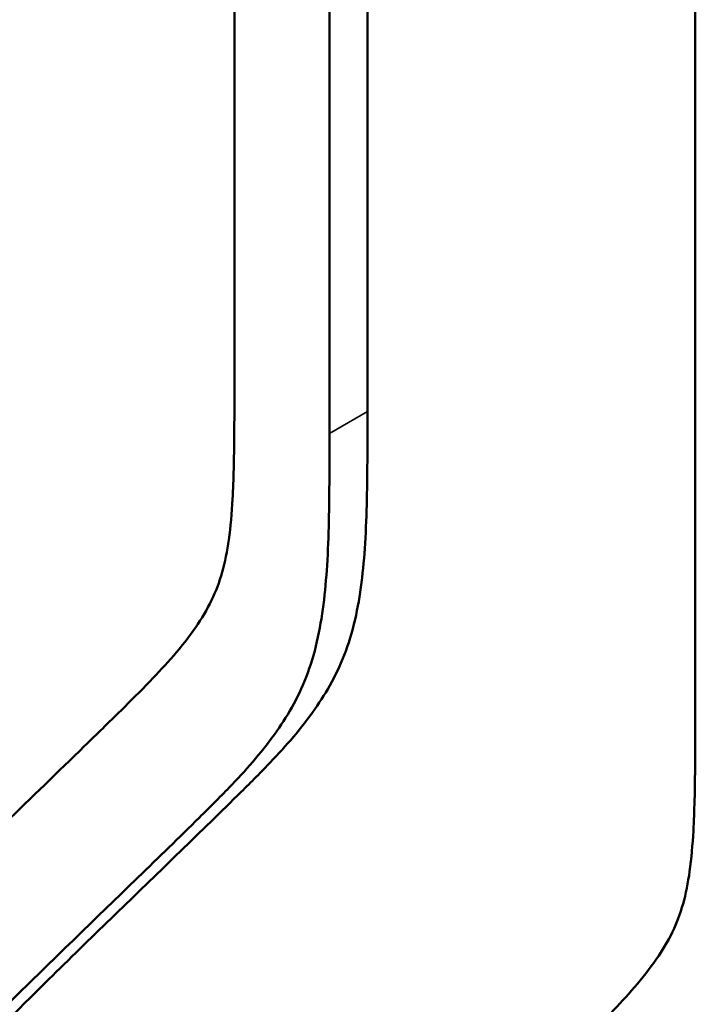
# Model space of a CAD drawing. Header units: millimetres. Extents: x 0 to 6049, y -120 to 1682.
# Tile 337 of 656: x 1942 to 1967, y 897 to 933. Entities that reach past the tile are written whole.
import ezdxf

# ---------------------------------------------------------------- set-up
doc = ezdxf.new("R2010")
doc.units = ezdxf.units.MM
doc.header["$LTSCALE"] = 2
doc.layers.add('Sichtbar (ISO)', color=7, linetype='Continuous', lineweight=50)
doc.layers.add('Sichtbar schmal (ISO)', color=7, linetype='Continuous', lineweight=35)

msp = doc.modelspace()

# ---------------------------------------------------------------- linework, layer by layer
at = {"layer": 'Sichtbar (ISO)'}
for p, q in [((1949.553, 919.983), (1949.553, 975.382)), ((1954.503, 974.158), (1954.503, 918.758)), ((1953.089, 973.341), (1953.089, 917.942)), ((1966.7, 907.643), (1966.7, 967.922))]:
    msp.add_line(p, q, dxfattribs=at)
for points, knots in [([(1932.936, 883.721), (1932.936, 884.954), (1932.933, 886.813), (1933.017, 889.41), (1933.164, 891.33), (1933.417, 892.943), (1933.735, 894.257), (1934.207, 895.609), (1934.97, 897.051), (1935.848, 898.225), (1936.886, 899.4), (1939.543, 902.035), (1942.467, 904.84), (1945.244, 907.552), (1946.362, 908.663), (1947.305, 909.673), (1948.091, 910.658), (1948.712, 911.678), (1949.131, 912.767), (1949.375, 914.044), (1949.485, 915.355), (1949.556, 917.353), (1949.553, 918.862), (1949.553, 919.983)], [0, 0, 0, 0, 0.072099, 0.108579, 0.154693, 0.189643, 0.212686, 0.244806, 0.289574, 0.333853, 0.359346, 0.414588, 0.635925, 0.687443, 0.728365, 0.763257, 0.798163, 0.827644, 0.853838, 0.880725, 0.911897, 0.934483, 1, 1, 1, 1]), ([(1937.886, 882.496), (1937.886, 884.058), (1937.881, 886.74), (1938.087, 889.805), (1938.418, 891.503), (1938.736, 892.553), (1939.319, 893.894), (1940.24, 895.156), (1941.215, 896.212), (1941.991, 897), (1943.257, 898.242), (1945.849, 900.771), (1948.535, 903.348), (1951.015, 905.814), (1952.454, 907.416), (1953.541, 909.261), (1954.188, 911.399), (1954.414, 913.391), (1954.506, 916.014), (1954.503, 917.668), (1954.503, 918.758)], [0, 0, 0, 0, 0.091287, 0.156636, 0.186317, 0.203702, 0.231893, 0.291593, 0.325185, 0.346985, 0.380766, 0.468517, 0.63976, 0.682099, 0.750889, 0.811636, 0.843424, 0.903467, 0.936274, 1, 1, 1, 1]), ([(1953.089, 917.942), (1953.089, 916.852), (1953.092, 915.198), (1952.999, 912.575), (1952.773, 910.582), (1952.127, 908.445), (1951.04, 906.599), (1949.601, 904.998), (1947.12, 902.532), (1944.435, 899.954), (1941.843, 897.426), (1940.577, 896.184), (1939.8, 895.395), (1938.826, 894.339), (1937.904, 893.077), (1937.322, 891.736), (1937.004, 890.686), (1936.673, 888.988), (1936.467, 885.924), (1936.472, 883.241), (1936.472, 881.679)], [0, 0, 0, 0, 0.063726, 0.096533, 0.156576, 0.188364, 0.249111, 0.317901, 0.36024, 0.531483, 0.619234, 0.653015, 0.674815, 0.708407, 0.768107, 0.796298, 0.813683, 0.843364, 0.908713, 1, 1, 1, 1]), ([(1962.318, 895.144), (1962.373, 895.198), (1962.789, 895.607), (1963.51, 896.324), (1964.453, 897.333), (1965.238, 898.318), (1965.859, 899.338), (1966.278, 900.428), (1966.522, 901.704), (1966.632, 903.015), (1966.703, 905.014), (1966.7, 906.522), (1966.7, 907.643)], [0.6812227, 0.6812227, 0.6812227, 0.6812227, 0.6874428, 0.7283652, 0.7632574, 0.798163, 0.8276439, 0.8538379, 0.8807248, 0.9118969, 0.9344828, 1, 1, 1, 1])]:
    msp.add_open_spline(points, degree=3, knots=knots, dxfattribs=at)
at = {"layer": 'Sichtbar schmal (ISO)'}
msp.add_line((1953.089, 917.942), (1954.503, 918.758), dxfattribs=at)

doc.saveas('drawing.dxf')
